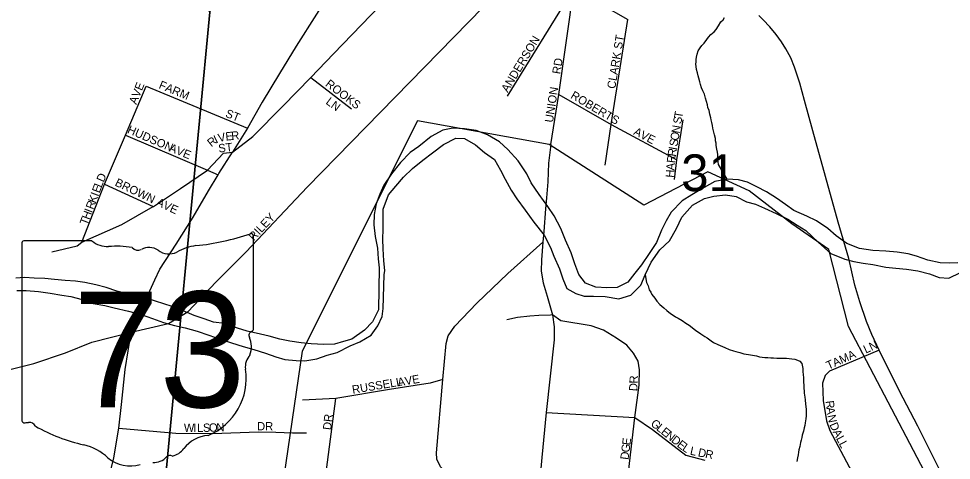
# Model space of a CAD drawing. Extents: x 0 to 1064, y 0 to 440.
# Drawn here: x 152.46 to 169.43, y 365.51 to 373.56 of the extents above; entities that cross this region are included whole.
import ezdxf

# ---------------------------------------------------------------- set-up
doc = ezdxf.new("R2010")
doc.units = 0
for name, color, linetype in [('GM_X_City_Street', 7, 'Continuous'), ('GM_X_City_Street_Text', 7, 'Continuous'), ('GM_X_Corporation', 7, 'Continuous'), ('GM_X_County_Road', 7, 'Continuous'), ('GM_X_Minor_River', 7, 'Continuous'), ('GM_X_Section', 7, 'Continuous'), ('GM_X_Section_Text', 7, 'Continuous'), ('GM_X_State_Location', 7, 'Continuous'), ('GM_X_State_Route', 7, 'Continuous'), ('GM_X_State_Shield', 7, 'Continuous'), ('GM_X_Township_Subdivision', 7, 'Continuous'), ('GM_X_Township_Subdivision_Text', 7, 'Continuous')]:
    doc.layers.add(name, color=color, linetype=linetype)

msp = doc.modelspace()

# ---------------------------------------------------------------- linework, layer by layer
at = {"layer": 'GM_X_City_Street'}
for points in [[(161.354, 372.147), (162.562, 374.112), (162.695, 374.353)], [(162.144, 371.267), (162.292, 372.179), (162.562, 374.112)], [(162.562, 374.112), (163.546, 373.543)], [(154.504, 367.847), (155.184, 368.003), (155.543, 368.226), (156.045, 368.76), (156.597, 369.314), (157.709, 370.492), (160.914, 373.772), (160.982, 373.85)], [(163.135, 370.891), (163.242, 371.632), (163.546, 373.543)], [(157.775, 372.489), (158.516, 371.918)], [(153.06, 369.313), (153.521, 369.422), (153.608, 369.488), (154.021, 370.543), (154.399, 371.44), (154.775, 372.333)], [(154.775, 372.333), (156.619, 371.562)], [(162.292, 372.179), (163.242, 371.632), (164.435, 370.985)], [(164.394, 370.63), (164.435, 370.985), (164.554, 371.716)], [(154.399, 371.44), (155.896, 370.801), (156.09, 370.717)], [(154.908, 370.136), (155.401, 370.463), (155.896, 370.801), (156.185, 371.108), (156.348, 371.128)], [(154.021, 370.543), (154.906, 370.135)], [(153.608, 369.488), (154.336, 369.81), (154.906, 370.135), (154.908, 370.136)], [(152.881, 362.787), (153.064, 363.113), (153.446, 363.759), (153.695, 364.178), (153.977, 364.804), (154.099, 365.188), (154.189, 365.555), (154.278, 366.096), (154.325, 366.528), (154.393, 367.169), (154.504, 367.847)], [(154.278, 366.096), (155.316, 366.006), (155.983, 366.003), (156.821, 366.032), (157.136, 366.024), (157.442, 366.015), (157.694, 366.015)]]:
    msp.add_lwpolyline(points, dxfattribs=at)
at = {"layer": 'GM_X_Corporation'}
msp.add_lwpolyline([(169.142, 364.939), (167.565, 367.95), (167.203, 369.354), (166.531, 369.823), (165.754, 370.422), (164.999, 370.772), (163.836, 370.161), (162.113, 371.269), (159.719, 371.7), (157.616, 367.5), (157.246, 364.971)], dxfattribs=at)
at = {"layer": 'GM_X_County_Road'}
msp.add_lwpolyline([(162.144, 371.267), (162.103, 370.926), (162.086, 370.586), (162.067, 370.295), (162.045, 370.094), (162.016, 369.679), (161.995, 369.487), (161.974, 369.165), (161.967, 368.961), (162.001, 368.748), (162.079, 368.503), (162.176, 368.161), (162.205, 367.942), (162.205, 367.707), (162.059, 366.385), (161.982, 365.565), (161.904, 364.77)], dxfattribs=at)
at = {"layer": 'GM_X_Minor_River'}
for points in [[(165.351, 370.635), (165.196, 370.902), (165.191, 370.95), (165.169, 370.999), (165.181, 371.042), (165.181, 371.084), (165.176, 371.127), (165.165, 371.182), (165.155, 371.249), (165.156, 371.292), (165.144, 371.335), (165.139, 371.377), (165.122, 371.445), (165.111, 371.493), (165.095, 371.567), (165.084, 371.616), (165.073, 371.665), (165.062, 371.714), (165.056, 371.756), (165.04, 371.817), (165.023, 371.885), (165, 371.94), (164.995, 371.989), (164.978, 372.05), (164.961, 372.111), (164.938, 372.185), (164.909, 372.246), (164.886, 372.301), (164.869, 372.362), (164.858, 372.411), (164.835, 372.473), (164.824, 372.516), (164.813, 372.57), (164.796, 372.632), (164.791, 372.687), (164.786, 372.729), (164.787, 372.772), (164.788, 372.814), (164.795, 372.857), (164.808, 372.911), (164.828, 372.972), (164.859, 373.026), (164.891, 373.074), (164.934, 373.115), (164.984, 373.181), (165.015, 373.223), (165.059, 373.271), (165.115, 373.318), (165.152, 373.36), (165.196, 373.432), (165.24, 373.504), (165.283, 373.54), (165.308, 373.582)], [(162.41, 369.524), (162.324, 369.739), (162.203, 369.966), (162.086, 370.14), (161.934, 370.356), (161.788, 370.567), (161.707, 370.733), (161.549, 370.968), (161.361, 371.179), (161.207, 371.317), (160.991, 371.444), (160.787, 371.522), (160.569, 371.552), (160.357, 371.563), (160.175, 371.531), (159.965, 371.415), (159.742, 371.232), (159.581, 371.121), (159.407, 370.937), (159.244, 370.734), (159.105, 370.525), (159.028, 370.363), (158.963, 370.188), (158.927, 369.994), (158.922, 369.806), (158.947, 369.593), (158.99, 369.379), (159.003, 369.184), (159.017, 369.02), (159.017, 369.018)], [(159.111, 368.895), (159.119, 368.969), (159.105, 369.145), (159.093, 369.364), (159.085, 369.541), (159.09, 369.723), (159.094, 369.881), (159.093, 370.088), (159.191, 370.353), (159.323, 370.507), (159.461, 370.674), (159.628, 370.828), (159.814, 370.981), (159.988, 371.117), (160.192, 371.269), (160.413, 371.385), (160.571, 371.375), (160.774, 371.261), (160.935, 371.123), (161.119, 370.991), (161.229, 370.799), (161.31, 370.633), (161.42, 370.436), (161.525, 370.275), (161.678, 370.071), (161.836, 369.854), (162.024, 369.618), (162.139, 369.391), (162.196, 369.231), (162.299, 369.004), (162.361, 368.82), (162.435, 368.642), (162.597, 368.553), (162.753, 368.506), (162.923, 368.502), (163.135, 368.496), (163.383, 368.454), (163.597, 368.521), (163.784, 368.705), (163.862, 368.891), (163.971, 369.126), (164.128, 369.346), (164.302, 369.512), (164.43, 369.734), (164.526, 369.944), (164.72, 370.164), (164.942, 370.286), (165.112, 370.324), (165.325, 370.349), (165.519, 370.32), (165.704, 370.224), (165.867, 370.178), (166.035, 370.107), (166.245, 370.01), (166.455, 369.908), (166.628, 369.8), (166.783, 369.699), (167.008, 369.486), (167.239, 369.28), (167.497, 369.176), (167.66, 369.136), (167.829, 369.107), (168.004, 369.078), (168.24, 369.03), (168.427, 369.013), (168.621, 368.996), (168.827, 368.966), (169.038, 368.912), (169.212, 368.841), (169.387, 368.831), (169.602, 368.935)], [(169.553, 369.112), (169.401, 369.104), (169.231, 369.108), (169.008, 369.162), (168.803, 369.234), (168.647, 369.275), (168.447, 369.304), (168.241, 369.321), (168.005, 369.334), (167.763, 369.37), (167.535, 369.461), (167.339, 369.606), (167.184, 369.737), (166.982, 369.876), (166.802, 369.96), (166.568, 370.063), (166.413, 370.176), (166.252, 370.29), (166.067, 370.404), (165.893, 370.493), (165.726, 370.582), (165.557, 370.623), (165.351, 370.635), (165.131, 370.591), (164.934, 370.481), (164.713, 370.347), (164.534, 370.242), (164.334, 370.034), (164.245, 369.878), (164.156, 369.704), (164.065, 369.482), (163.932, 369.279), (163.794, 369.075), (163.674, 368.92), (163.543, 368.76), (163.352, 368.661), (163.164, 368.654), (162.964, 368.665), (162.772, 368.743), (162.654, 368.897), (162.581, 369.094), (162.513, 369.296), (162.41, 369.524)], [(159.017, 369.018), (159.004, 368.255)], [(159.004, 368.255), (158.894, 368.038), (158.751, 367.884), (158.522, 367.719), (158.369, 367.675), (158.204, 367.63), (158.01, 367.623), (157.78, 367.635), (157.598, 367.652), (157.392, 367.681), (157.212, 367.722), (157.013, 367.776), (156.856, 367.81), (156.615, 367.865), (156.44, 367.918), (156.2, 368.003), (156, 368.032), (155.832, 368.091), (155.651, 368.15), (155.453, 368.234), (155.291, 368.305), (155.135, 368.352), (154.912, 368.424), (154.701, 368.49), (154.502, 368.526), (154.243, 368.593), (154.051, 368.659), (153.858, 368.712), (153.659, 368.754), (153.489, 368.776), (153.301, 368.787), (153.108, 368.81), (152.932, 368.827), (152.738, 368.832), (152.563, 368.842), (152.405, 368.834)], [(159.09, 368.278), (159.111, 368.895)], [(163.862, 368.891), (163.883, 368.754), (163.917, 368.691), (163.932, 368.618), (163.962, 368.575), (163.985, 368.532), (164.038, 368.47), (164.074, 368.414), (164.127, 368.352), (164.198, 368.29), (164.258, 368.24), (164.324, 368.19), (164.371, 368.158), (164.413, 368.127), (164.461, 368.102), (164.533, 368.058), (164.599, 368.014), (164.659, 367.976), (164.718, 367.932), (164.784, 367.876), (164.832, 367.85), (164.874, 367.819), (164.946, 367.769), (164.987, 367.744), (165.065, 367.687), (165.107, 367.662), (165.185, 367.624), (165.227, 367.605), (165.269, 367.585), (165.311, 367.566), (165.39, 367.534), (165.468, 367.508), (165.51, 367.495), (165.582, 367.475), (165.655, 367.455), (165.697, 367.448), (165.74, 367.441), (165.812, 367.428), (165.885, 367.414), (165.945, 367.4), (165.993, 367.393), (166.042, 367.386), (166.096, 367.385), (166.151, 367.378), (166.199, 367.377), (166.26, 367.375), (166.309, 367.374), (166.381, 367.373), (166.436, 367.371), (166.484, 367.37), (166.533, 367.363), (166.587, 367.356), (166.635, 367.337), (166.677, 367.317), (166.713, 367.274), (166.729, 367.183), (166.734, 367.128), (166.739, 367.073), (166.744, 367.024), (166.743, 366.975), (166.742, 366.933), (166.747, 366.89), (166.752, 366.823), (166.757, 366.781), (166.756, 366.738), (166.766, 366.665), (166.771, 366.616), (166.782, 366.537), (166.787, 366.494), (166.792, 366.439), (166.791, 366.385), (166.789, 366.324), (166.788, 366.269), (166.775, 366.196), (166.767, 366.148), (166.754, 366.106), (166.741, 366.045), (166.721, 365.972), (166.714, 365.93), (166.701, 365.882), (166.688, 365.839), (166.674, 365.767), (166.661, 365.706), (166.654, 365.664), (166.647, 365.615), (166.633, 365.555), (166.62, 365.494)], [(152.423, 368.609), (152.593, 368.604), (152.817, 368.587), (153.029, 368.557), (153.24, 368.521), (153.403, 368.499), (153.614, 368.445), (153.813, 368.373), (154.024, 368.331), (154.193, 368.291), (154.452, 368.229), (154.687, 368.169)], [(154.687, 368.169), (154.891, 368.097), (155.09, 368.025), (155.295, 367.971), (155.488, 367.924), (155.704, 367.863), (155.915, 367.791), (156.125, 367.719), (156.33, 367.653), (156.541, 367.587), (156.739, 367.533), (156.95, 367.467), (157.136, 367.396), (157.299, 367.349), (157.505, 367.332), (157.668, 367.328), (157.882, 367.359), (158.071, 367.427), (158.255, 367.477), (158.489, 367.599), (158.666, 367.673), (158.87, 367.79), (158.996, 367.963), (159.073, 368.131), (159.09, 368.278)]]:
    msp.add_lwpolyline(points, dxfattribs=at)
at = {"layer": 'GM_X_Section'}
msp.add_lwpolyline([(173.24, 378.953), (171.779, 362.681), (154.997, 363.776), (155.935, 373.677), (156.378, 374.577), (156.573, 375.555), (156.756, 375.891), (157.25, 376.081), (157.673, 376.303), (158.214, 376.674), (158.798, 377.128), (159.365, 377.596), (159.885, 378.1), (160.442, 378.683), (160.665, 378.927), (160.889, 379.256), (161.065, 379.537), (161.194, 379.638)], close=True, dxfattribs=at)
msp.add_lwpolyline([(152.128, 375.075), (152.77, 375.074), (153.328, 375.111), (153.943, 375.238), (154.435, 375.313), (154.837, 375.123), (155.935, 373.677), (154.997, 363.776)], dxfattribs=at)
at = {"layer": 'GM_X_State_Route'}
for points in [[(160.044, 377.167), (159.631, 376.536), (159.338, 376.049), (159.1, 375.661), (158.688, 374.967), (158.263, 374.269), (157.878, 373.64), (157.506, 373.056), (157.201, 372.563), (156.888, 372.037), (156.619, 371.562), (156.348, 371.128)], [(156.101, 370.736), (156.348, 371.128), (156.72, 371.411), (157.266, 371.964), (157.775, 372.489), (158.188, 372.922), (158.528, 373.272), (158.865, 373.623), (159.023, 373.788), (159.437, 374.205), (159.84, 374.62), (160.213, 374.987), (160.546, 375.343), (160.631, 375.483)], [(169.233, 365.318), (168.822, 366.137), (168.492, 366.774), (168.12, 367.519), (167.985, 367.807), (167.89, 368.039), (167.767, 368.403), (167.679, 368.707), (167.566, 369.187), (167.375, 369.85), (167.143, 370.684), (166.911, 371.517), (166.761, 372.069), (166.677, 372.383), (166.582, 372.675), (166.512, 372.849), (166.422, 373.008), (166.344, 373.136), (166.248, 373.269), (166.13, 373.413), (166.009, 373.536), (165.928, 373.617)], [(154.545, 367.937), (154.665, 368.202), (154.81, 368.537), (154.937, 368.799), (155.025, 368.993), (155.32, 369.454), (155.634, 369.946), (155.913, 370.424), (156.09, 370.717), (156.101, 370.736)], [(152.296, 367.169), (152.73, 367.277), (153.311, 367.472), (153.787, 367.664), (154.504, 367.847), (154.545, 367.937)]]:
    msp.add_lwpolyline(points, dxfattribs=at)
at = {"layer": 'GM_X_State_Shield'}
for p, q in [((153.788, 369.51), (152.553, 369.51)), ((156.73, 367.914), (156.73, 369.589)), ((152.511, 369.455), (152.511, 366.253)), ((156.729, 367.915), (156.73, 367.914))]:
    msp.add_line(p, q, dxfattribs=at)
for centre, radius, start, end in [((155.227, 373.875), 4.474, 275.8445, 288.9065), ((156.683, 369.596), 0.047, 351.8621, 97.738), ((152.559, 369.462), 0.0489, 98.1301, 188.1301), ((154.082, 369.882), 0.474, 231.6195, 271.1119), ((154.239, 367.712), 1.702, 80.4867, 94.9883), ((154.626, 369.478), 0.137, 219.7921, 297.1024), ((154.827, 369.108), 0.284, 54.4667, 119.1411), ((155.194, 369.616), 0.342, 233.8562, 294.8282), ((155.798, 368.532), 0.9, 97.3462, 120.7689), ((156.719, 367.791), 0.0727, 107.944, 210.337), ((156.68, 367.908), 0.0503, 289.6038, 7.7341), ((156.256, 367.58), 0.436, 340.033, 23.6496), ((156.898, 367.213), 0.317, 136.8065, 186.9296), ((155.478, 367), 1.119, 292.3089, 8.9858), ((152.56, 366.246), 0.0493, 171.9584, 258.3066), ((152.567, 366.574), 0.376, 267.339, 280.6039), ((152.644, 366.068), 0.136, 29.7484, 93.2717), ((154.357, 368.945), 3.231, 240.4129, 257.1985), ((155.949, 365.354), 0.613, 94.4031, 142.5768), ((153.394, 364.815), 1.011, 47.1842, 75.836), ((154.905, 365.813), 0.342, 268.777, 315.5493), ((155.214, 365.503), 0.0962, 65.7517, 132.6484), ((155.173, 365.943), 0.362, 282.8732, 323.2771), ((154.487, 366.052), 0.641, 230.7004, 286.2918)]:
    msp.add_arc(centre, radius, start, end, dxfattribs=at)
at = {"layer": 'GM_X_Township_Subdivision'}
for points in [[(161.904, 364.77), (161.07, 364.842), (160.696, 364.862), (160.133, 365.391), (160.068, 365.531), (160.065, 365.648), (160.176, 366.984), (160.235, 367.639), (160.274, 367.782), (160.395, 367.959), (160.798, 368.379), (161.361, 368.915), (161.995, 369.487)], [(162.138, 368.159), (161.923, 368.151), (161.761, 368.139), (161.538, 368.117), (161.344, 368.071)], [(163.549, 364.731), (163.558, 365.299), (163.67, 366.293), (163.752, 366.882), (163.755, 367.164), (163.735, 367.322), (163.651, 367.465), (163.527, 367.613), (163.34, 367.736), (163.102, 367.884), (162.877, 367.962), (162.324, 368.057), (162.176, 368.161), (162.138, 368.159)], [(168.12, 367.519), (167.215, 367.139)], [(167.215, 367.139), (167.137, 367.059), (167.09, 366.919), (167.104, 366.605), (167.159, 366.23), (167.225, 366.053), (167.576, 365.396), (167.908, 364.776), (168.149, 364.448)], [(160.176, 366.984), (159.944, 366.916), (159.209, 366.805), (158.266, 366.646)], [(158.266, 366.646), (158.232, 366.64), (157.62, 366.611)], [(157.696, 362.325), (157.783, 363.205), (158.232, 366.64)], [(162.059, 366.385), (163.67, 366.293), (163.993, 366.072), (164.601, 365.604), (164.946, 365.517)]]:
    msp.add_lwpolyline(points, dxfattribs=at)

# ---------------------------------------------------------------- texts
at = {"layer": 'GM_X_City_Street_Text'}
for s, height, rotation, p in [('ANDERSON', 0.1515, 59.0362, (161.359, 372.204)), ('CLARK ST', 0.1515, 80.5366, (163.315, 372.274)), ('RD', 0.1515, 80.5455, (162.315, 372.541)), ('AVE', 0.1515, 67.8311, (154.597, 371.987)), ('FARM', 0.1515, 337.3806, (154.994, 372.296)), ('ROOKS', 0.1515, 322.65, (158.027, 372.345)), ('UNION', 0.1515, 81.3464, (162.181, 371.66)), ('ROBERTS', 0.1515, 329.3516, (162.491, 372.121)), ('LN', 0.1515, 323.767, (158.034, 372.018)), ('ST', 0.1515, 338.2086, (156.207, 371.776)), ('T', 0.152, 80.394, (164.534, 371.737)), ('S', 0.152, 80.394, (164.516, 371.632)), ('HUDSON', 0.1515, 336.5446, (154.421, 371.482)), ('AVE', 0.1515, 332.5261, (163.636, 371.455)), ('N', 0.152, 80.3795, (164.487, 371.461)), ('R', 0.152, 38.4614, (155.963, 371.214)), ('I', 0.152, 25.3599, (156.049, 371.284)), ('V', 0.152, 12.2584, (156.101, 371.309)), ('E', 0.152, 5.7077, (156.227, 371.337)), ('R', 0.152, 5.7077, (156.333, 371.348)), ('S', 0.152, 80.3914, (164.447, 371.224)), ('O', 0.152, 80.4104, (164.465, 371.329)), ('AVE', 0.1515, 337.8311, (155.181, 371.149)), ('ST', 0.1515, 6.7069, (156.099, 371.119)), ('R', 0.152, 80.5856, (164.416, 371.04)), ('I', 0.152, 80.3795, (164.436, 371.158)), ('R', 0.152, 83.3086, (164.403, 370.923)), ('A', 0.152, 85.3598, (164.392, 370.791)), ('D', 0.152, 66.0752, (154.002, 370.569)), ('H', 0.152, 85.3598, (164.381, 370.658)), ('E', 0.152, 69.2283, (153.926, 370.372)), ('L', 0.152, 68.3306, (153.963, 370.471)), ('BROWN AVE', 0.1515, 334.6567, (154.195, 370.522)), ('K', 0.152, 69.2136, (153.855, 370.185)), ('I', 0.152, 69.1743, (153.902, 370.31)), ('R', 0.152, 69.2223, (153.812, 370.073)), ('H', 0.152, 69.1932, (153.741, 369.886)), ('I', 0.152, 69.2571, (153.788, 370.011)), ('RILEY', 0.1515, 46.9739, (156.736, 369.502)), ('T', 0.152, 69.2136, (153.703, 369.786)), ('W', 0.152, 0.0336, (155.463, 366.031)), ('I', 0.152, 0, (155.636, 366.031)), ('L', 0.152, 0, (155.703, 366.031)), ('S', 0.152, 0.0455, (155.81, 366.031)), ('O', 0.152, 1.7965, (155.922, 366.032)), ('N', 0.152, 3.3197, (156.059, 366.036)), ('DR', 0.1515, 0, (156.796, 366.058))]:
    msp.add_text(s, height=height, rotation=rotation, dxfattribs=at).set_placement(p)
at = {"layer": 'GM_X_Section_Text'}
msp.add_text('31', height=0.6697, rotation=0, dxfattribs=at).set_placement((164.516, 370.417))
at = {"layer": 'GM_X_State_Location'}
for s in ['s', 'r']:
    msp.add_text(s, height=0.00303, dxfattribs=at).set_placement((154.573, 367.641))
msp.add_text('73', height=0.00303, rotation=0, dxfattribs=at).set_placement((153.81, 367.421))
at = {"layer": 'GM_X_State_Shield'}
msp.add_text('73', height=2.1094, dxfattribs=at).set_placement((153.448, 366.479))
at = {"layer": 'GM_X_Township_Subdivision_Text'}
for s, height, rotation, p in [('LN', 0.1515, 25.1863, (167.878, 367.455)), ('TAMA', 0.1515, 24.099, (167.198, 367.162)), ('RUSSELL', 0.1515, 9.6148, (158.538, 366.724)), ('AVE', 0.1515, 9.7907, (159.365, 366.858)), ('R', 0.152, 89.3922, (163.727, 366.912)), ('D', 0.152, 85.1855, (163.715, 366.767)), ('R', 0.152, 276.9383, (167.144, 366.592)), ('A', 0.152, 276.951, (167.159, 366.473)), ('DR', 0.1515, 83.9844, (158.143, 366.059)), ('G', 0.152, 321.4562, (163.948, 366.158)), ('N', 0.152, 280.8338, (167.177, 366.33)), ('L', 0.152, 321.4951, (164.052, 366.075)), ('E', 0.152, 321.4853, (164.135, 366.009)), ('D', 0.152, 292.9449, (167.212, 366.165)), ('E', 0.152, 82.7296, (163.59, 365.781)), ('N', 0.152, 321.4562, (164.219, 365.942)), ('D', 0.152, 321.4903, (164.323, 365.859)), ('A', 0.152, 297.6741, (167.27, 366.03)), ('L', 0.152, 298.0476, (167.332, 365.911)), ('G', 0.152, 82.7229, (163.573, 365.649)), ('E', 0.152, 321.4853, (164.428, 365.776)), ('L', 0.152, 326.182, (164.522, 365.702)), ('L', 0.152, 348.0048, (164.668, 365.618)), ('L', 0.152, 298.0641, (167.382, 365.817)), ('D', 0.152, 82.7229, (163.556, 365.516)), ('D', 0.152, 348.417, (164.813, 365.587)), ('R', 0.152, 348.409, (164.944, 365.561))]:
    msp.add_text(s, height=height, rotation=rotation, dxfattribs=at).set_placement(p)

doc.saveas('drawing.dxf')
